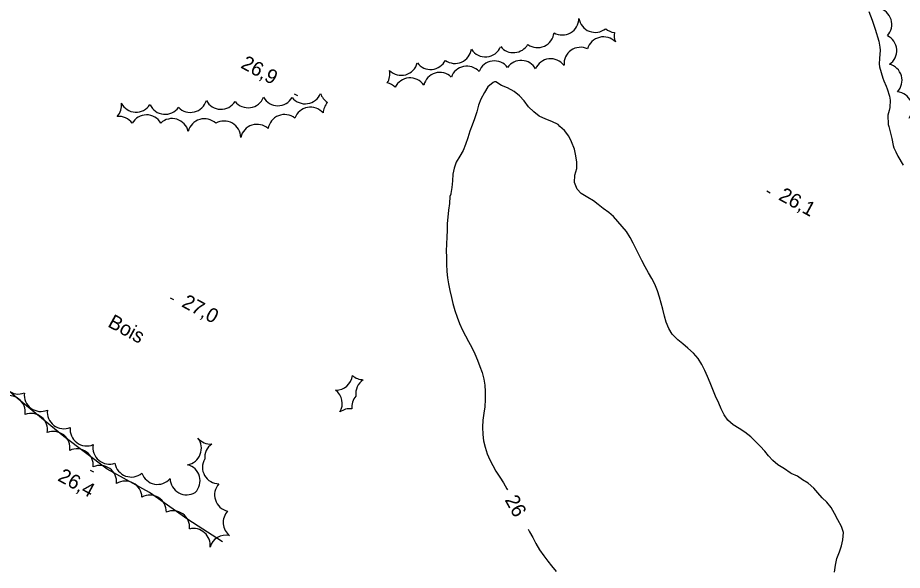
# Model space of a CAD drawing. Extents: x 219136 to 222520, y 5421589 to 5424530.
# Drawn here: x 219959.4 to 220144.4, y 5424013.4 to 5424129 of the extents above; entities that cross this region are included whole.
import ezdxf

# ---------------------------------------------------------------- set-up
doc = ezdxf.new("R2010")
doc.units = 0
for name, color, linetype in [('Level 2', 7, 'Continuous'), ('Level 22', 7, 'Continuous'), ('Level 3', 7, 'Continuous'), ('Level 44', 7, 'Continuous')]:
    doc.layers.add(name, color=color, linetype=linetype)

msp = doc.modelspace()

# ---------------------------------------------------------------- linework, layer by layer
at = {"layer": 'Level 2'}
for points in [[(220137.43, 5424130.33), (220138.12, 5424128.46), (220138.73, 5424126.62), (220139.51, 5424124.11), (220139.73, 5424122.82), (220139.78, 5424122.19), (220139.65, 5424120.46), (220139.6, 5424119.32), (220139.64, 5424118.75), (220140.35, 5424116.36), (220140.59, 5424115.77), (220141.06, 5424114.64), (220141.27, 5424114.08), (220141.74, 5424112.59), (220141.86, 5424111.73), (220141.81, 5424110.22), (220141.69, 5424109.56), (220141.41, 5424108.62), (220141.5, 5424106.62), (220141.59, 5424106.21), (220142.08, 5424104.26), (220142.21, 5424103.72), (220142.53, 5424102.25), (220142.66, 5424101.78), (220143.05, 5424100.9), (220143.51, 5424100.04), (220144.61, 5424098.12)], [(220072.84, 5424106.24), (220072.45, 5424106.62), (220071.16, 5424107.31), (220069.89, 5424107.75), (220068.47, 5424108.39), (220067.35, 5424109.3), (220066.29, 5424110.34), (220065.33, 5424111.6), (220064.37, 5424112.66), (220063.24, 5424113.58), (220061.84, 5424114.29), (220060.64, 5424114.8), (220059.4, 5424115.57), (220059.12, 5424115.55), (220058.85, 5424115.44), (220057.78, 5424114.5), (220057.03, 5424113.33), (220056.3, 5424111.97), (220055.81, 5424110.71), (220055.44, 5424109.32), (220055, 5424107.87), (220054.49, 5424106.5), (220054, 5424105.24), (220053.59, 5424103.86), (220053.06, 5424102.48), (220052.58, 5424101.2), (220051.87, 5424100.01), (220051.15, 5424098.78), (220050.71, 5424097.52), (220050.47, 5424096.23), (220050.39, 5424094.86), (220050.22, 5424093.48), (220050.03, 5424092.2), (220049.99, 5424092.1)], [(220096.32, 5424062.79), (220095.58, 5424063.99), (220095.05, 5424065.26), (220094.69, 5424066.57), (220094.33, 5424067.97), (220093.97, 5424069.24), (220093.66, 5424070.54), (220093.25, 5424071.87), (220092.71, 5424073.22), (220092.06, 5424074.42), (220091.34, 5424075.62), (220090.69, 5424076.85), (220089.97, 5424078.19), (220089.43, 5424079.33), (220088.79, 5424080.57), (220088.12, 5424081.84), (220087.51, 5424082.97), (220086.73, 5424084.25), (220085.84, 5424085.33), (220084.94, 5424086.35), (220084.02, 5424087.42), (220083.03, 5424088.23), (220081.84, 5424089.08), (220080.82, 5424089.88), (220079.82, 5424090.68), (220078.67, 5424091.39), (220077.27, 5424092.19), (220076.43, 5424093.13), (220075.88, 5424094.5), (220075.98, 5424096.03), (220076.34, 5424097.45), (220076.39, 5424098.76), (220076.18, 5424100.11), (220075.85, 5424101.48), (220075.28, 5424103.01), (220074.66, 5424104.2), (220073.82, 5424105.37), (220072.84, 5424106.24)], [(220049.99, 5424092.1), (220049.83, 5424091.55), (220049.72, 5424090.13), (220049.55, 5424088.73), (220049.36, 5424087.24), (220049.27, 5424085.92), (220049.24, 5424084.49), (220049.2, 5424083.14), (220049.11, 5424081.63), (220049.05, 5424080.22), (220049.12, 5424078.86), (220049.14, 5424077.4), (220049.16, 5424075.89), (220049.32, 5424074.53), (220049.53, 5424073.29), (220049.82, 5424071.9), (220050.14, 5424070.47), (220050.46, 5424069.16), (220050.85, 5424067.71), (220051.31, 5424066.31), (220051.86, 5424064.98), (220052.46, 5424063.61), (220053.09, 5424062.42), (220053.71, 5424061.27), (220054.38, 5424059.99), (220055.04, 5424058.64), (220055.63, 5424057.32), (220056.11, 5424056.04), (220056.55, 5424054.73), (220056.9, 5424053.39), (220057.14, 5424052.08), (220057.22, 5424050.74), (220057.21, 5424049.13), (220057.12, 5424047.55), (220056.91, 5424046.23), (220056.71, 5424044.77), (220056.63, 5424043.33), (220056.68, 5424041.81), (220056.83, 5424040.45), (220057.17, 5424039.1), (220057.65, 5424037.7), (220058.17, 5424036.49)], [(220131.69, 5424022.55), (220130.94, 5424023.89), (220130.23, 5424025.23), (220129.54, 5424026.5), (220128.66, 5424027.64), (220127.68, 5424028.55), (220126.78, 5424029.54), (220125.92, 5424030.55), (220124.73, 5424031.59), (220123.57, 5424032.32), (220122.5, 5424033.06), (220121.18, 5424033.62), (220120.98, 5424033.77), (220119.78, 5424034.61), (220118.42, 5424035.45), (220117.38, 5424036.33), (220116.48, 5424037.31), (220115.68, 5424038.3), (220114.7, 5424039.36), (220113.74, 5424040.32), (220112.76, 5424041.26), (220111.49, 5424042.24), (220110.31, 5424043.06), (220109.07, 5424043.83), (220107.97, 5424044.75), (220107.2, 5424045.86), (220106.58, 5424047.17), (220106.03, 5424048.36), (220105.39, 5424049.77), (220104.83, 5424051.19), (220104.25, 5424052.6), (220103.69, 5424053.9), (220103.15, 5424055.16), (220102.5, 5424056.43), (220101.73, 5424057.67), (220100.75, 5424058.79), (220099.57, 5424059.82), (220098.5, 5424060.77), (220097.47, 5424061.6), (220096.42, 5424062.62), (220096.32, 5424062.79)], [(220058.17, 5424036.49), (220058.8, 5424035.27), (220059.43, 5424034.11), (220060.27, 5424032.83), (220061.06, 5424031.65), (220061.76, 5424030.39), (220061.87, 5424030.18)], [(220066.22, 5424021.95), (220066.49, 5424021.44), (220067.15, 5424020.2), (220067.82, 5424018.96), (220068.55, 5424017.66), (220069.46, 5424016.37), (220070.3, 5424015.3), (220071.08, 5424014.32), (220072.04, 5424013.12)], [(220130.26, 5424012.99), (220130.43, 5424014.42), (220130.77, 5424015.86), (220131.26, 5424017.2), (220131.68, 5424018.5), (220131.99, 5424019.75), (220132.1, 5424021.28), (220131.69, 5424022.55)]]:
    msp.add_lwpolyline(points, dxfattribs=at)
at = {"layer": 'Level 22'}
msp.add_lwpolyline([(220002.3, 5424019.3), (219995.03, 5424024.01), (219986.98, 5424029.66), (219978.16, 5424034.51), (219969.12, 5424041.39), (219959.31, 5424049.39), (219950.07, 5424057.45), (219942.64, 5424064.97), (219935.43, 5424073.63), (219928.4, 5424082.1), (219921.98, 5424090.57), (219916.81, 5424098.66), (219912.95, 5424108.53), (219911.32, 5424118.03), (219911.35, 5424126.96), (219911.54, 5424135.82)], dxfattribs=at)
at = {"layer": 'Level 3'}
for p, q in [((220017.25, 5424113.07), (220017.95, 5424112.69)), ((220116.12, 5424092.75), (220116.82, 5424092.37)), ((219991.3, 5424070.38), (219992, 5424070)), ((219974.6, 5424034.33), (219975.31, 5424033.95))]:
    msp.add_line(p, q, dxfattribs=at)
at = {"layer": 'Level 44'}
for centre, start, end in [((220138.77, 5424127.6), 317.1047, 77.1047), ((220073.33, 5424128.85), 239.935, 359.935), ((220080.22, 5424129.39), 188.9571, 308.9571), ((220084.64, 5424129.34), 229.6733, 262.9376), ((220068.15, 5424126.2), 234.2935, 354.2935), ((220081.93, 5424121.53), 43.7675, 163.7675), ((220087.62, 5424125.28), 169.6733, 202.9376), ((220139.8, 5424122.12), 304.2372, 64.2372), ((220063.11, 5424125.15), 219.7023, 330.2124), ((220050.9, 5424122.89), 234.4703, 351.6895), ((220057.24, 5424124.26), 212.6804, 337.4596), ((220077.15, 5424119.35), 65.2448, 185.2448), ((220039.65, 5424120.4), 225.2263, 345.9934), ((220045.79, 5424121.63), 216.7412, 333.2716), ((220059.15, 5424116.5), 37.5159, 158.7141), ((220064.71, 5424116.59), 29.3591, 144.4197), ((220070.93, 5424116.95), 36.9731, 156.9731), ((220140.92, 5424115.89), 316.2164, 76.2164), ((220033.82, 5424117.24), 327.1393, 11.5817), ((220047.72, 5424114.08), 46.3308, 166.3308), ((220053.38, 5424115.4), 42.8382, 160.1331), ((220041.49, 5424112.94), 34.3664, 154.3664), ((220035.91, 5424112), 44.8696, 76.3712), ((220007.62, 5424113.61), 218.4448, 338.4448), ((220013.85, 5424114.05), 209.6348, 329.6348), ((220019.56, 5424114.44), 218.2661, 338.2661), ((220026.08, 5424114.19), 197.2507, 237.4909), ((220143.05, 5424110.05), 323.8523, 83.8523), ((219977.7, 5424110.69), 317.6385, 7.2225), ((219984.2, 5424112.69), 206.9678, 326.9678), ((219990.26, 5424112.24), 204.6363, 324.6363), ((219995.58, 5424112.64), 223.8382, 343.8382), ((220001.97, 5424113.3), 207.8985, 327.8985), ((220020.67, 5424106.82), 40.4642, 160.4642), ((220026.77, 5424108.91), 137.2507, 177.4909), ((219980.57, 5424104.9), 35.8185, 95.073), ((219986.38, 5424105.21), 30.2427, 150.2428), ((220015.24, 5424105.27), 51.4028, 171.4028), ((219991.74, 5424104.43), 13.1063, 133.1063), ((219998.48, 5424104.4), 46.3793, 166.3793), ((220002.64, 5424103.92), 0.641, 120.641), ((220009.49, 5424103.22), 47.6999, 167.6999), ((219959.61, 5424053.7), 170.8984, 290.8984), ((220025.99, 5424054.51), 269.0614, 353.2287), ((220031.72, 5424056.71), 228.7316, 269.7607), ((220033.59, 5424050.34), 122.9557, 188.7792), ((220023.86, 5424048.27), 329.0614, 53.2287), ((219957.57, 5424046.47), 351.8443, 111.8443), ((219964.28, 5424050.05), 173.2345, 293.2345), ((220032.76, 5424047.52), 138.6429, 186.3153), ((220028.89, 5424043.7), 82.7688, 126.3153), ((219962.22, 5424042.74), 350.7127, 110.7127), ((219969.09, 5424046.44), 172.8426, 292.8426), ((219966.92, 5424038.96), 351.6137, 111.6137), ((219973.87, 5424042.84), 173.2055, 293.2055), ((219994.4, 5424038.86), 279.8251, 38.5272), ((219999.77, 5424043.24), 219.8251, 274.4555), ((220002, 5424036.93), 124.6094, 184.787), ((219971.8, 5424035.31), 354.8149, 114.8149), ((219978.64, 5424039.01), 169.2965, 289.2965), ((220001.54, 5424034.92), 149.9252, 269.9252), ((219976.68, 5424031.84), 354.373, 114.373), ((219983.2, 5424036.33), 189.7708, 309.7708), ((219994.11, 5424032.1), 315.392, 75.392), ((219988.69, 5424034.8), 199.0617, 319.0617), ((219994.77, 5424032.62), 181.4959, 301.4959), ((219981.96, 5424028.57), 1.9318, 121.9318), ((220004.08, 5424029.11), 137.3348, 257.3348), ((219987.07, 5424025.63), 358.3742, 118.3742), ((219991.93, 5424022.37), 353.9134, 113.9134), ((220005.87, 5424023.38), 137.2311, 232.5522), ((219996.23, 5424018.64), 352.5522, 104.1923), ((220002.99, 5424017.25), 77.2311, 164.1923)]:
    msp.add_arc(centre, 3.46, start, end, dxfattribs=at)

# ---------------------------------------------------------------- texts
at = {"layer": 'Level 2'}
msp.add_text('26', height=3, rotation=298.8593, dxfattribs=at).set_placement((220061.22, 5424028.1))
at = {"layer": 'Level 3'}
for s, p in [('26,9', (220005.9, 5424118.62)), ('26,1', (220118.36, 5424091.01)), ('27,0', (219993.54, 5424068.64)), ('26,4', (219967.63, 5424032.23))]:
    msp.add_text(s, height=3, rotation=331.383, dxfattribs=at).set_placement(p)
at = {"layer": 'Level 44'}
msp.add_text('Bois', height=3, rotation=331.3547, dxfattribs=at).set_placement((219978.09, 5424064.45))

doc.saveas('drawing.dxf')
